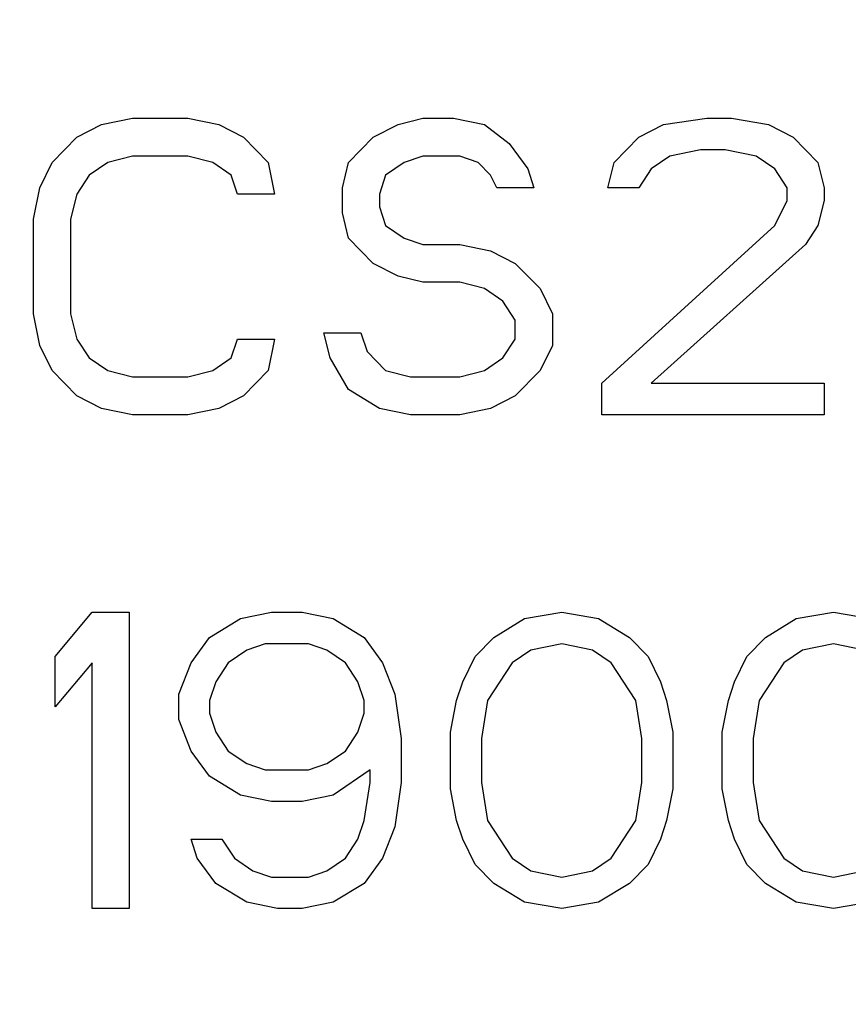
# Model space of a CAD drawing. Header units: millimetres. Extents: x 0 to 297, y 0 to 210.
# Tile 421 of 499: x 241.271 to 242.151, y 156.727 to 157.774. Entities that reach past the tile are written whole.
import ezdxf

# ---------------------------------------------------------------- set-up
doc = ezdxf.new("R2010")
doc.units = ezdxf.units.MM
doc.header["$LTSCALE"] = 16.335
doc.layers.get('0').update_dxf_attribs({"linetype": 'CONTINUOUS'})
doc.layers.add('AXES_REF', color=7, linetype='CONTINUOUS')

msp = doc.modelspace()

# ---------------------------------------------------------------- linework, layer by layer
at = {"color": 7, "linetype": 'Continuous'}
for p, q in [((241.3314, 157.6489), (241.3577, 157.6623)), ((241.3577, 157.6623), (241.3905, 157.669)), ((241.3905, 157.669), (241.4495, 157.669)), ((241.4495, 157.669), (241.4823, 157.6623)), ((241.4823, 157.6623), (241.5086, 157.6489)), ((241.6464, 157.6489), (241.6727, 157.6623)), ((241.6727, 157.6623), (241.6989, 157.669)), ((241.6989, 157.669), (241.7317, 157.669)), ((241.7317, 157.669), (241.7645, 157.6623)), ((241.7645, 157.6623), (241.7908, 157.6422)), ((241.9286, 157.6489), (241.9548, 157.6623)), ((241.9548, 157.6623), (242.0008, 157.669)), ((242.0008, 157.669), (242.027, 157.669)), ((242.027, 157.669), (242.0664, 157.6623)), ((242.0664, 157.6623), (242.0927, 157.6489)), ((241.3052, 157.622), (241.3314, 157.6489)), ((241.5086, 157.6489), (241.5348, 157.622)), ((241.6202, 157.622), (241.6464, 157.6489)), ((241.7908, 157.6422), (241.8105, 157.6153)), ((241.9023, 157.622), (241.9286, 157.6489)), ((242.0927, 157.6489), (242.1189, 157.622)), ((241.3905, 157.6288), (241.3642, 157.622)), ((241.4495, 157.6288), (241.3905, 157.6288)), ((241.4758, 157.622), (241.4495, 157.6288)), ((241.6989, 157.6288), (241.6792, 157.622)), ((241.7383, 157.6288), (241.6989, 157.6288)), ((241.758, 157.622), (241.7383, 157.6288)), ((241.9614, 157.6288), (241.9417, 157.6153)), ((241.9942, 157.6355), (241.9614, 157.6288)), ((242.0205, 157.6355), (241.9942, 157.6355)), ((242.0533, 157.6288), (242.0205, 157.6355)), ((242.073, 157.6153), (242.0533, 157.6288)), ((241.292, 157.5952), (241.3052, 157.622)), ((241.3642, 157.622), (241.3445, 157.6086)), ((241.4955, 157.6086), (241.4758, 157.622)), ((241.5348, 157.622), (241.5414, 157.5885)), ((241.6136, 157.5952), (241.6202, 157.622)), ((241.6792, 157.622), (241.6595, 157.6086)), ((241.7711, 157.6086), (241.758, 157.622)), ((241.8958, 157.5952), (241.9023, 157.622)), ((242.1189, 157.622), (242.1255, 157.5952)), ((241.3445, 157.6086), (241.3314, 157.5885)), ((241.502, 157.5885), (241.4955, 157.6086)), ((241.6595, 157.6086), (241.653, 157.5885)), ((241.7777, 157.5952), (241.7711, 157.6086)), ((241.8105, 157.6153), (241.817, 157.5952)), ((241.9417, 157.6153), (241.9286, 157.5952)), ((242.0861, 157.5952), (242.073, 157.6153)), ((241.2855, 157.5617), (241.292, 157.5952)), ((241.3314, 157.5885), (241.3248, 157.5617)), ((241.5414, 157.5885), (241.502, 157.5885)), ((241.6136, 157.5684), (241.6136, 157.5952)), ((241.653, 157.5885), (241.653, 157.5751)), ((241.817, 157.5952), (241.7777, 157.5952)), ((241.9286, 157.5952), (241.8958, 157.5952)), ((242.0861, 157.5818), (242.0861, 157.5952)), ((242.1255, 157.5952), (242.1255, 157.5818)), ((242.073, 157.555), (242.0861, 157.5818)), ((242.1255, 157.5818), (242.1189, 157.555)), ((241.6202, 157.5416), (241.6136, 157.5684)), ((241.653, 157.5751), (241.6595, 157.555)), ((241.2855, 157.4612), (241.2855, 157.5617)), ((241.3248, 157.5617), (241.3248, 157.4612)), ((241.6595, 157.555), (241.6792, 157.5416)), ((241.8892, 157.3875), (242.073, 157.555)), ((242.1189, 157.555), (242.1058, 157.5349)), ((241.6464, 157.5148), (241.6202, 157.5416)), ((241.6792, 157.5416), (241.6989, 157.5349)), ((241.6989, 157.5349), (241.7383, 157.5349)), ((241.7383, 157.5349), (241.7711, 157.5282)), ((242.1058, 157.5349), (241.9417, 157.3875)), ((241.7711, 157.5282), (241.7973, 157.5148)), ((241.6727, 157.5014), (241.6464, 157.5148)), ((241.7973, 157.5148), (241.8236, 157.488)), ((241.6989, 157.4947), (241.6727, 157.5014)), ((241.7383, 157.4947), (241.6989, 157.4947)), ((241.7645, 157.488), (241.7383, 157.4947)), ((241.7842, 157.4746), (241.7645, 157.488)), ((241.8236, 157.488), (241.8367, 157.4612)), ((241.7973, 157.4545), (241.7842, 157.4746)), ((241.292, 157.4277), (241.2855, 157.4612)), ((241.3248, 157.4612), (241.3314, 157.4344)), ((241.8367, 157.4612), (241.8367, 157.4277)), ((241.7973, 157.4344), (241.7973, 157.4545)), ((241.6005, 157.4143), (241.5939, 157.4411)), ((241.5939, 157.4411), (241.6333, 157.4411)), ((241.6333, 157.4411), (241.6398, 157.421)), ((241.3314, 157.4344), (241.3445, 157.4143)), ((241.4955, 157.4143), (241.502, 157.4344)), ((241.502, 157.4344), (241.5414, 157.4344)), ((241.5414, 157.4344), (241.5348, 157.4009)), ((241.7842, 157.4143), (241.7973, 157.4344)), ((241.3052, 157.4009), (241.292, 157.4277)), ((241.6398, 157.421), (241.6595, 157.4009)), ((241.8367, 157.4277), (241.8236, 157.4009)), ((241.3445, 157.4143), (241.3642, 157.4009)), ((241.4758, 157.4009), (241.4955, 157.4143)), ((241.6202, 157.3808), (241.6005, 157.4143)), ((241.7645, 157.4009), (241.7842, 157.4143)), ((241.3314, 157.3741), (241.3052, 157.4009)), ((241.3642, 157.4009), (241.3905, 157.3942)), ((241.4495, 157.3942), (241.4758, 157.4009)), ((241.5348, 157.4009), (241.5086, 157.3741)), ((241.6595, 157.4009), (241.6858, 157.3942)), ((241.7383, 157.3942), (241.7645, 157.4009)), ((241.8236, 157.4009), (241.7973, 157.3741)), ((241.3905, 157.3942), (241.4495, 157.3942)), ((241.6858, 157.3942), (241.7383, 157.3942)), ((241.653, 157.3607), (241.6202, 157.3808)), ((241.8892, 157.354), (241.8892, 157.3875)), ((241.9417, 157.3875), (242.1255, 157.3875)), ((242.1255, 157.3875), (242.1255, 157.354)), ((241.3577, 157.3607), (241.3314, 157.3741)), ((241.5086, 157.3741), (241.4823, 157.3607)), ((241.7973, 157.3741), (241.7711, 157.3607)), ((241.3905, 157.354), (241.3577, 157.3607)), ((241.4823, 157.3607), (241.4495, 157.354)), ((241.6858, 157.354), (241.653, 157.3607)), ((241.7711, 157.3607), (241.7383, 157.354)), ((241.4495, 157.354), (241.3905, 157.354)), ((241.7383, 157.354), (241.6858, 157.354)), ((242.1255, 157.354), (241.8892, 157.354)), ((241.3084, 157.097), (241.3478, 157.144)), ((241.3478, 157.144), (241.3872, 157.144)), ((241.3872, 157.144), (241.3872, 156.829)), ((241.4725, 157.1172), (241.5053, 157.1373)), ((241.5053, 157.1373), (241.5381, 157.144)), ((241.5381, 157.144), (241.5709, 157.144)), ((241.5709, 157.144), (241.6038, 157.1373)), ((241.6038, 157.1373), (241.6366, 157.1172)), ((241.7744, 157.1172), (241.8072, 157.1373)), ((241.8072, 157.1373), (241.8466, 157.144)), ((241.8466, 157.144), (241.8859, 157.1373)), ((241.8859, 157.1373), (241.9188, 157.1172)), ((242.0631, 157.1172), (242.0959, 157.1373)), ((242.0959, 157.1373), (242.1353, 157.144)), ((242.1353, 157.144), (242.1747, 157.1373)), ((241.4528, 157.0903), (241.4725, 157.1172)), ((241.6366, 157.1172), (241.6563, 157.0903)), ((241.7547, 157.097), (241.7744, 157.1172)), ((241.9188, 157.1172), (241.9384, 157.097)), ((242.0434, 157.097), (242.0631, 157.1172)), ((241.5316, 157.1105), (241.5119, 157.1038)), ((241.5775, 157.1105), (241.5316, 157.1105)), ((241.5972, 157.1038), (241.5775, 157.1105)), ((241.8466, 157.1105), (241.8138, 157.1038)), ((241.8794, 157.1038), (241.8466, 157.1105)), ((242.1353, 157.1105), (242.1025, 157.1038)), ((242.1681, 157.1038), (242.1353, 157.1105)), ((241.3084, 157.0434), (241.3084, 157.097)), ((241.5119, 157.1038), (241.4922, 157.0903)), ((241.6169, 157.0903), (241.5972, 157.1038)), ((241.7416, 157.0702), (241.7547, 157.097)), ((241.8138, 157.1038), (241.7941, 157.0903)), ((241.8991, 157.0903), (241.8794, 157.1038)), ((241.9384, 157.097), (241.9516, 157.0702)), ((242.0303, 157.0702), (242.0434, 157.097)), ((242.1025, 157.1038), (242.0828, 157.0903)), ((241.3478, 157.0903), (241.3084, 157.0434)), ((241.3478, 156.829), (241.3478, 157.0903)), ((241.4397, 157.0568), (241.4528, 157.0903)), ((241.4922, 157.0903), (241.4791, 157.0702)), ((241.63, 157.0702), (241.6169, 157.0903)), ((241.6563, 157.0903), (241.6694, 157.0568)), ((241.7941, 157.0903), (241.7678, 157.0501)), ((241.9253, 157.0501), (241.8991, 157.0903)), ((242.0828, 157.0903), (242.0566, 157.0501)), ((241.4791, 157.0702), (241.4725, 157.0501)), ((241.6366, 157.0501), (241.63, 157.0702)), ((241.735, 157.0501), (241.7416, 157.0702)), ((241.9516, 157.0702), (241.9581, 157.0501)), ((242.0238, 157.0501), (242.0303, 157.0702)), ((241.4397, 157.03), (241.4397, 157.0568)), ((241.6694, 157.0568), (241.6759, 157.0099)), ((241.4725, 157.0501), (241.4725, 157.0367)), ((241.6366, 157.0367), (241.6366, 157.0501)), ((241.7284, 157.0166), (241.735, 157.0501)), ((241.7678, 157.0501), (241.7613, 157.0099)), ((241.9319, 157.0099), (241.9253, 157.0501)), ((241.9581, 157.0501), (241.9647, 157.0166)), ((242.0172, 157.0166), (242.0238, 157.0501)), ((242.0566, 157.0501), (242.05, 157.0099)), ((241.4725, 157.0367), (241.4791, 157.0166)), ((241.63, 157.0166), (241.6366, 157.0367)), ((241.4528, 156.9965), (241.4397, 157.03)), ((241.4791, 157.0166), (241.4922, 156.9965)), ((241.6169, 156.9965), (241.63, 157.0166)), ((241.7284, 156.9563), (241.7284, 157.0166)), ((241.9647, 157.0166), (241.9647, 156.9563)), ((242.0172, 156.9563), (242.0172, 157.0166)), ((241.6759, 157.0099), (241.6759, 156.963)), ((241.7613, 157.0099), (241.7613, 156.963)), ((241.9319, 156.963), (241.9319, 157.0099)), ((242.05, 157.0099), (242.05, 156.963)), ((241.4725, 156.9697), (241.4528, 156.9965)), ((241.4922, 156.9965), (241.5119, 156.9831)), ((241.5972, 156.9831), (241.6169, 156.9965)), ((241.5119, 156.9831), (241.5316, 156.9764)), ((241.5775, 156.9764), (241.5972, 156.9831)), ((241.5053, 156.9496), (241.4725, 156.9697)), ((241.5316, 156.9764), (241.5775, 156.9764)), ((241.6431, 156.9764), (241.6038, 156.9496)), ((241.6431, 156.963), (241.6431, 156.9764)), ((241.6366, 156.9228), (241.6431, 156.963)), ((241.6759, 156.963), (241.6694, 156.9161)), ((241.7613, 156.963), (241.7678, 156.9228)), ((241.9253, 156.9228), (241.9319, 156.963)), ((242.05, 156.963), (242.0566, 156.9228)), ((241.5381, 156.9429), (241.5053, 156.9496)), ((241.6038, 156.9496), (241.5709, 156.9429)), ((241.735, 156.9228), (241.7284, 156.9563)), ((241.9647, 156.9563), (241.9581, 156.9228)), ((242.0238, 156.9228), (242.0172, 156.9563)), ((241.5709, 156.9429), (241.5381, 156.9429)), ((241.63, 156.9027), (241.6366, 156.9228)), ((241.7416, 156.9027), (241.735, 156.9228)), ((241.7678, 156.9228), (241.7941, 156.8826)), ((241.8991, 156.8826), (241.9253, 156.9228)), ((241.9581, 156.9228), (241.9516, 156.9027)), ((242.0303, 156.9027), (242.0238, 156.9228)), ((242.0566, 156.9228), (242.0828, 156.8826)), ((241.6694, 156.9161), (241.6563, 156.8826)), ((241.4594, 156.8826), (241.4528, 156.9027)), ((241.4528, 156.9027), (241.4856, 156.9027)), ((241.4856, 156.9027), (241.4988, 156.8826)), ((241.6169, 156.8826), (241.63, 156.9027)), ((241.7547, 156.8759), (241.7416, 156.9027)), ((241.9516, 156.9027), (241.9384, 156.8759)), ((242.0434, 156.8759), (242.0303, 156.9027)), ((241.4791, 156.8558), (241.4594, 156.8826)), ((241.4988, 156.8826), (241.5184, 156.8692)), ((241.5972, 156.8692), (241.6169, 156.8826)), ((241.6563, 156.8826), (241.6366, 156.8558)), ((241.7744, 156.8558), (241.7547, 156.8759)), ((241.7941, 156.8826), (241.8138, 156.8692)), ((241.8794, 156.8692), (241.8991, 156.8826)), ((241.9384, 156.8759), (241.9188, 156.8558)), ((242.0631, 156.8558), (242.0434, 156.8759)), ((242.0828, 156.8826), (242.1025, 156.8692)), ((241.5184, 156.8692), (241.5381, 156.8625)), ((241.5775, 156.8625), (241.5972, 156.8692)), ((241.8138, 156.8692), (241.8466, 156.8625)), ((241.8466, 156.8625), (241.8794, 156.8692)), ((242.1025, 156.8692), (242.1353, 156.8625)), ((242.1353, 156.8625), (242.1681, 156.8692)), ((241.5119, 156.8357), (241.4791, 156.8558)), ((241.5381, 156.8625), (241.5775, 156.8625)), ((241.6366, 156.8558), (241.6038, 156.8357)), ((241.8072, 156.8357), (241.7744, 156.8558)), ((241.9188, 156.8558), (241.8859, 156.8357)), ((242.0959, 156.8357), (242.0631, 156.8558)), ((241.5447, 156.829), (241.5119, 156.8357)), ((241.6038, 156.8357), (241.5709, 156.829)), ((241.8466, 156.829), (241.8072, 156.8357)), ((241.8859, 156.8357), (241.8466, 156.829)), ((242.1353, 156.829), (242.0959, 156.8357)), ((242.1747, 156.8357), (242.1353, 156.829)), ((241.3872, 156.829), (241.3478, 156.829)), ((241.5709, 156.829), (241.5447, 156.829))]:
    msp.add_line(p, q, dxfattribs=at)
for radius in [6.7871, 6.7865, 6.743]:
    msp.add_circle((241.4889, 154.7115), radius, dxfattribs=at)
for radius, start, end in [(6.72, 278.27713, 261.72287), (6.874, 113.08269, 346.83089)]:
    msp.add_arc((241.4889, 154.7115), radius, start, end, dxfattribs=at)
at = {"layer": 'AXES_REF', "color": 9, "linetype": 'Continuous'}
msp.add_circle((241.4889, 154.7115), 4.15, dxfattribs=at)
msp.add_arc((241.4889, 154.7115), 6.1912, 94.41181, 85.58819, dxfattribs=at)

doc.saveas('drawing.dxf')
